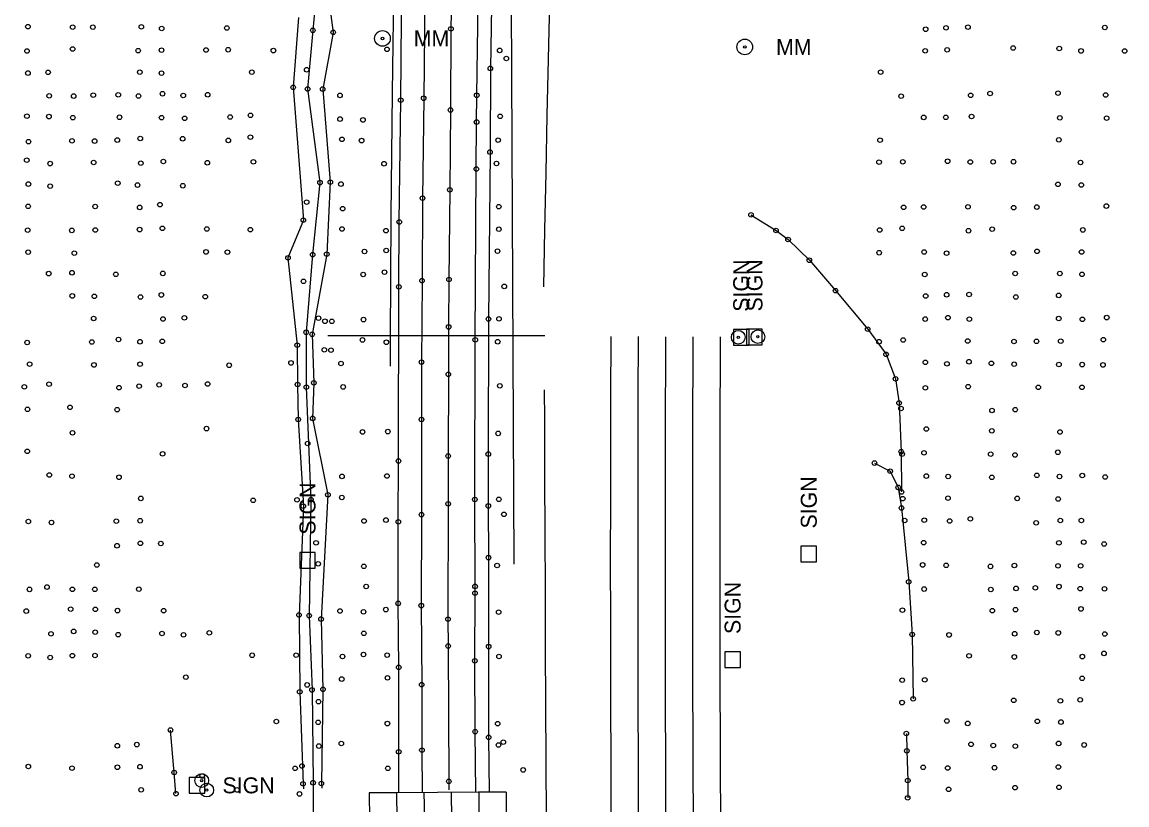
# Model space of a CAD drawing. Extents: x 20503438 to 20508873, y 7964251 to 7984667.
# Drawn here: x 20506380.3 to 20506865, y 7965196.2 to 7965539.7 of the extents above; entities that cross this region are included whole.
import ezdxf

# ---------------------------------------------------------------- set-up
doc = ezdxf.new("R2010")
doc.units = 0
for name, color, linetype in [('PhoSignTrussOverhead', 7, 'Continuous'), ('SurBreakLine', 7, 'Continuous'), ('SurDrainageArrowDown', 7, 'Continuous'), ('SurEdgeRoadPaved', 7, 'Continuous'), ('SurEdgeShoulderPaved', 7, 'Continuous'), ('SurGuardPost', 7, 'Continuous'), ('SurGuardRailCable', 7, 'Continuous'), ('SurPointsNonDTM', 7, 'Continuous'), ('SurRoadPoints', 7, 'Continuous'), ('SurSurveyPoints', 7, 'Continuous'), ('SurWetlands', 7, 'Continuous')]:
    doc.layers.add(name, color=color, linetype=linetype)

msp = doc.modelspace()

# ---------------------------------------------------------------- linework, layer by layer
at = {"layer": 'PhoSignTrussOverhead'}
msp.add_line((20506514.44, 7965402.17), (20506609.7, 7965402.17), dxfattribs=at)
at = {"layer": 'SurBreakLine'}
for points in [[(20506522.39, 7965700.71), (20506522, 7965700.32), (20506516.56, 7965699.39), (20506518.84, 7965688.49), (20506515.01, 7965666.88), (20506518.2, 7965645.46), (20506516.16, 7965620.24), (20506516.31, 7965594.85), (20506513.79, 7965556.99), (20506516.81, 7965535.24), (20506512.19, 7965510.34), (20506515.52, 7965469.48), (20506513.97, 7965437.92), (20506507.59, 7965402.71), (20506508.3, 7965381.45), (20506507.78, 7965365.83), (20506514.49, 7965332.27), (20506511.48, 7965277.77), (20506512.31, 7965246.93), (20506511.6, 7965205.59), (20506511.79, 7965203.63)], [(20506569.1, 7965572.92), (20506568.45, 7965536.8), (20506568.27, 7965501.17), (20506567.94, 7965466.14), (20506567.58, 7965426.78), (20506567.45, 7965405.97), (20506567.32, 7965385.16), (20506567.23, 7965349.31), (20506567.21, 7965328.34), (20506567.14, 7965277.73), (20506567.21, 7965265.93), (20506567.51, 7965206.56), (20506567.54, 7965202.77)], [(20506501.65, 7965541.77), (20506499.26, 7965511.13), (20506503.71, 7965452.81), (20506496.96, 7965436.26), (20506501.03, 7965397.95), (20506501.18, 7965380.68), (20506501.43, 7965365.34), (20506503.7, 7965327.33), (20506501.82, 7965279.54), (20506502.13, 7965245.82), (20506503.57, 7965205.44), (20506503.7, 7965203.31)]]:
    msp.add_lwpolyline(points, dxfattribs=at)
for radius, start, end in [(22877.31, 179.763399, 181.192225), (22865.31, 179.763399, 181.192225), (22971.31, 180.263424, 180.713399), (22959.31, 180.263424, 181.192225)]:
    msp.add_arc((20529527.68, 7965307.24), radius, start, end, dxfattribs=at)
at = {"layer": 'SurDrainageArrowDown'}
for points in [[(20506609.14, 7965423.53), (20506609.66, 7965448.52), (20506610.19, 7965473.52), (20506610.72, 7965498.73), (20506611.24, 7965523.51), (20506611.76, 7965548.5), (20506612.29, 7965573.49), (20506612.82, 7965598.63), (20506613.33, 7965623.29), (20506613.86, 7965648.48), (20506613.96, 7965653.23)], [(20506510.03, 7965559.76), (20506507.85, 7965536.13), (20506505.57, 7965510.38), (20506511, 7965469.31), (20506507.78, 7965437.68), (20506504.95, 7965403.63), (20506505.01, 7965379.53), (20506507.03, 7965330.13), (20506506.23, 7965279.25), (20506507.51, 7965246.68), (20506507.98, 7965205.94), (20506507.99, 7965183.58), (20506506.45, 7965157.25), (20506507.19, 7965112.35), (20506505.61, 7965065.42), (20506505.71, 7965016.95)], [(20506610.82, 7965065.24), (20506610.71, 7965090.24), (20506610.61, 7965115.23), (20506610.51, 7965140.23), (20506610.41, 7965165.23), (20506610.31, 7965190.23), (20506610.21, 7965215.23), (20506610.1, 7965240.23), (20506610, 7965265.23), (20506609.9, 7965290.23), (20506609.8, 7965315.23), (20506609.7, 7965340.23), (20506609.6, 7965365.23), (20506609.54, 7965378.43)]]:
    msp.add_lwpolyline(points, dxfattribs=at)
at = {"layer": 'SurEdgeRoadPaved'}
msp.add_line((20506580.61, 7965201.74), (20506544.61, 7965201.58), dxfattribs=at)
for points in [[(20506562.98, 7966069.12), (20506561.69, 7965956.65), (20506561.36, 7965927.21), (20506561.02, 7965904.12), (20506560.12, 7965843.51), (20506559.8, 7965821.05), (20506559.37, 7965785.5), (20506558.21, 7965668.14), (20506558.03, 7965647.17), (20506557.54, 7965608.72), (20506556.5, 7965506.31), (20506555.98, 7965462.45), (20506555.76, 7965426.25), (20506555.55, 7965390.53), (20506555.55, 7965365.32), (20506555.55, 7965323.6), (20506555.42, 7965283.68), (20506555.63, 7965249), (20506555.73, 7965220.22), (20506555.85, 7965201.63)], [(20506579.33, 7965201.74), (20506579.06, 7965228.35), (20506578.95, 7965259.46), (20506579.02, 7965289.12), (20506579.03, 7965292.09), (20506578.95, 7965330.25), (20506579.12, 7965400.3), (20506579.58, 7965475.25), (20506579.7, 7965495.86), (20506579.77, 7965507.64), (20506580.77, 7965579.04), (20506582.18, 7965713.39), (20506584.15, 7965857.73), (20506584.51, 7965883.12), (20506584.95, 7965922.01), (20506585.27, 7965953.21), (20506585.61, 7965985.81), (20506586.02, 7966017.66)]]:
    msp.add_lwpolyline(points, dxfattribs=at)
for centre, major_axis, start_param, end_param in [((20529528.35, 7965306.75), (16385.16, -15983.87), 3.910449, 3.935387), ((20529528.35, 7965306.75), (16358.96, -15959.17), 3.910476, 3.935414), ((20529528.36, 7965306.74), (16558.35, -15940.23), 3.912555, 3.928766), ((20529528.36, 7965306.74), (16528.72, -15919.1), 3.912787, 3.928998)]:
    msp.add_ellipse(centre, major_axis=major_axis, ratio=0.999988, start_param=start_param, end_param=end_param, dxfattribs=at)
at = {"layer": 'SurEdgeShoulderPaved'}
for p, q in [((20506544.61, 7965201.58), (20506532.61, 7965201.52)), ((20506592.61, 7965201.8), (20506580.61, 7965201.74))]:
    msp.add_line(p, q, dxfattribs=at)
for points in [[(20506545.59, 7965201.59), (20506545.55, 7965219.53), (20506545.56, 7965256.58), (20506545.28, 7965284.63), (20506545.36, 7965320.45), (20506545.43, 7965347.11), (20506545.59, 7965423.56), (20506545.77, 7965452.03), (20506546.43, 7965505.49), (20506546.86, 7965559.32), (20506548.13, 7965680.05), (20506548.89, 7965738.14), (20506549.41, 7965796.65), (20506550.26, 7965848.19), (20506551.65, 7965956.18), (20506552.19, 7965996.51), (20506552.57, 7966028.45), (20506552.68, 7966057.72)], [(20506592.19, 7966059.31), (20506591.79, 7966030.9), (20506591.18, 7965975.25), (20506590.93, 7965954.62), (20506589.59, 7965843.55), (20506588.16, 7965735.35), (20506587.68, 7965699.72), (20506587.42, 7965658.24), (20506587.16, 7965625.38), (20506586.88, 7965601.51), (20506586.38, 7965556.01), (20506585.73, 7965519.42), (20506585.6, 7965482.7), (20506584.9, 7965409.44), (20506584.81, 7965350.17), (20506584.84, 7965327.41), (20506584.92, 7965304.74), (20506584.98, 7965265.69), (20506584.99, 7965225.89), (20506585.23, 7965201.77)]]:
    msp.add_lwpolyline(points, dxfattribs=at)
for centre, major_axis, start_param, end_param in [((20529528.35, 7965306.75), (16351.94, -15949.18), 3.910378, 3.935316), ((20529528.36, 7965306.74), (16567.63, -15947.9), 3.912515, 3.928726), ((20529528.36, 7965306.74), (16522.29, -15908.48), 3.912648, 3.928859)]:
    msp.add_ellipse(centre, major_axis=major_axis, ratio=0.999988, start_param=start_param, end_param=end_param, dxfattribs=at)
at = {"layer": 'SurGuardPost'}
for points in [[(20506447.83, 7965201.15), (20506447.02, 7965210.45), (20506445.41, 7965229.05)], [(20506768.22, 7965227.55), (20506768.45, 7965219.95), (20506768.84, 7965206.91), (20506768.8, 7965199.29)]]:
    msp.add_lwpolyline(points, dxfattribs=at)
at = {"layer": 'SurGuardRailCable'}
for points in [[(20506596.16, 7965301.88), (20506594.34, 7965701.8), (20506594.71, 7965733.27), (20506595.45, 7965806.52), (20506596.03, 7965869.84), (20506597.23, 7965978.92), (20506600.18, 7966186.78), (20506601.51, 7966279.91), (20506601.63, 7966286.68)], [(20506544.5, 7965688.68), (20506544.37, 7965670.68), (20506544.23, 7965652.66), (20506544.02, 7965624.87), (20506543.77, 7965598.66), (20506543.59, 7965580.66), (20506543.41, 7965562.43), (20506542.7, 7965508.66), (20506542.13, 7965454.69), (20506541.73, 7965400.68), (20506541.77, 7965388.69)]]:
    msp.add_lwpolyline(points, dxfattribs=at)
at = {"layer": 'SurPointsNonDTM'}
for centre in [(20506592.77, 7965523.74), (20506505.14, 7965518.82), (20506505.14, 7965460.72), (20506700.06, 7965455.18), (20506711.06, 7965448.26), (20506716.34, 7965444.32), (20506725.67, 7965435.22), (20506503.78, 7965425.97), (20506591.83, 7965423.75), (20506737.13, 7965421.9), (20506751.27, 7965404.97), (20506759.33, 7965393.95), (20506498.27, 7965390.18), (20506763.44, 7965383.19), (20506765.03, 7965372.58), (20506505.61, 7965354.83), (20506765.93, 7965351.22), (20506754.26, 7965346.22), (20506761.15, 7965342.67), (20506764.62, 7965335.54), (20506766.12, 7965333.53), (20506591.69, 7965323.75), (20506766.09, 7965326.51), (20506509.29, 7965311.22), (20506769.25, 7965294.11), (20506770.8, 7965270.97), (20506505.4, 7965248.86), (20506771.22, 7965242.76), (20506445.41, 7965229.05), (20506768.22, 7965227.55), (20506591.41, 7965223.76), (20506768.45, 7965219.95), (20506503.13, 7965213.28), (20506447.02, 7965210.45), (20506459.31, 7965208.92), (20506474.59, 7965202.78), (20506768.84, 7965206.91), (20506447.83, 7965201.15), (20506502.01, 7965201.03), (20506768.8, 7965199.29)]:
    msp.add_circle(centre, 1, dxfattribs=at)
at = {"layer": 'SurRoadPoints'}
for points in [[(20506699.21, 7965401.42), (20506699.21, 7965401.42), (20506699.21, 7965404.85), (20506692.35, 7965404.85), (20506692.35, 7965397.99), (20506699.21, 7965397.99), (20506699.21, 7965401.42)], [(20506705.03, 7965401.56), (20506705.03, 7965401.56), (20506705.03, 7965404.99), (20506698.17, 7965404.99), (20506698.17, 7965398.13), (20506705.03, 7965398.13), (20506705.03, 7965401.56)], [(20506508.96, 7965303.6), (20506508.96, 7965303.6), (20506508.96, 7965307.03), (20506502.1, 7965307.03), (20506502.1, 7965300.17), (20506508.96, 7965300.17), (20506508.96, 7965303.6)], [(20506728.85, 7965306.3), (20506728.85, 7965306.3), (20506728.85, 7965309.73), (20506721.99, 7965309.73), (20506721.99, 7965302.87), (20506728.85, 7965302.87), (20506728.85, 7965306.3)], [(20506695.44, 7965260), (20506695.44, 7965260), (20506695.44, 7965263.43), (20506688.58, 7965263.43), (20506688.58, 7965256.57), (20506695.44, 7965256.57), (20506695.44, 7965260)], [(20506457.04, 7965201.37), (20506457.04, 7965201.37), (20506460.47, 7965201.37), (20506460.47, 7965208.23), (20506453.61, 7965208.23), (20506453.61, 7965201.37), (20506457.04, 7965201.37)]]:
    msp.add_lwpolyline(points, dxfattribs=at)
for centre, radius in [((20506538.42, 7965532.57), 3.43), ((20506538.42, 7965532.57), 0.571), ((20506697.35, 7965528.82), 3.43), ((20506697.35, 7965528.82), 0.571), ((20506694.48, 7965401.45), 3), ((20506703.08, 7965401.68), 3), ((20506703.08, 7965401.68), 0.5), ((20506694.48, 7965401.45), 0.5), ((20506459.14, 7965206.89), 3), ((20506461.32, 7965202.72), 3), ((20506459.14, 7965206.89), 0.5), ((20506461.32, 7965202.72), 0.5)]:
    msp.add_circle(centre, radius, dxfattribs=at)
at = {"layer": 'SurSurveyPoints'}
for centre in [(20506382.89, 7965537.71), (20506402.52, 7965537.53), (20506411.37, 7965537.53), (20506432.65, 7965537.68), (20506441.57, 7965536.91), (20506470.16, 7965537.17), (20506785.61, 7965537.21), (20506795.23, 7965537.54), (20506855.29, 7965537.39), (20506507.85, 7965536.13), (20506516.81, 7965535.24), (20506568.45, 7965536.8), (20506776.7, 7965536.59), (20506402.47, 7965527.94), (20506431.23, 7965527.18), (20506441.51, 7965527.4), (20506461.04, 7965527.47), (20506470.72, 7965527.6), (20506490.58, 7965527.23), (20506540.39, 7965527.8), (20506589.82, 7965527.32), (20506786.11, 7965527.55), (20506815.07, 7965528.36), (20506835.3, 7965528.15), (20506382.5, 7965527.04), (20506776.5, 7965527.12), (20506844.86, 7965527.08), (20506863.97, 7965527.07), (20506391.74, 7965517.69), (20506431.95, 7965517.75), (20506481.09, 7965517.75), (20506585.73, 7965519.42), (20506756.94, 7965517.75), (20506382.89, 7965517.37), (20506441.46, 7965517.34), (20506422.52, 7965507.84), (20506441.92, 7965508.29), (20506461.74, 7965507.86), (20506499.26, 7965511.13), (20506505.57, 7965510.38), (20506512.19, 7965510.34), (20506804.94, 7965508.39), (20506834.74, 7965508.55), (20506855.66, 7965507.75), (20506392.23, 7965507.39), (20506402.97, 7965507.27), (20506411.54, 7965507.67), (20506431.4, 7965507.3), (20506451.03, 7965507.54), (20506519.76, 7965507.56), (20506546.43, 7965505.49), (20506556.5, 7965506.31), (20506579.77, 7965507.64), (20506765.97, 7965507.23), (20506796.42, 7965507.59), (20506382.44, 7965498.45), (20506392.1, 7965498.27), (20506471.61, 7965498.09), (20506480.52, 7965498.84), (20506568.27, 7965501.17), (20506590.03, 7965498.4), (20506796.84, 7965498.31), (20506402.58, 7965497.82), (20506423.04, 7965497.98), (20506441.51, 7965497.79), (20506451.66, 7965497.5), (20506519.82, 7965497.18), (20506529.84, 7965496.81), (20506579.7, 7965495.86), (20506775.85, 7965497.91), (20506785.54, 7965497.94), (20506835.57, 7965497.71), (20506856.09, 7965497.57), (20506432.16, 7965488.68), (20506450.79, 7965488.55), (20506480.48, 7965489.24), (20506383.13, 7965487.25), (20506402.22, 7965487.63), (20506412.14, 7965487.53), (20506422.07, 7965487.96), (20506470.82, 7965487.82), (20506520.63, 7965488.28), (20506529.26, 7965487.74), (20506589.14, 7965487.95), (20506756.69, 7965487.94), (20506835.11, 7965488.07), (20506382.36, 7965479.14), (20506585.6, 7965482.7), (20506786.32, 7965478.68), (20506392.62, 7965477.64), (20506411.74, 7965478.14), (20506432.39, 7965477.81), (20506442.3, 7965478.54), (20506461.57, 7965478.01), (20506481.8, 7965478.41), (20506539.12, 7965477.57), (20506579.58, 7965475.25), (20506588.44, 7965477.7), (20506756.26, 7965478.29), (20506766.65, 7965478.41), (20506796.25, 7965478.34), (20506806.31, 7965478.39), (20506815.23, 7965478.45), (20506844.64, 7965478.15), (20506422.28, 7965469.05), (20506511, 7965469.31), (20506515.52, 7965469.48), (20506383.11, 7965468.66), (20506392.63, 7965467.72), (20506430.97, 7965468.21), (20506450.83, 7965467.92), (20506520.19, 7965468.65), (20506567.94, 7965466.14), (20506834.71, 7965468.54), (20506845, 7965468.25), (20506440.78, 7965459.64), (20506555.98, 7965462.45), (20506383.01, 7965458.87), (20506412.4, 7965458.83), (20506431.92, 7965458.41), (20506520.93, 7965457.88), (20506589.43, 7965458.73), (20506767, 7965458.46), (20506775.81, 7965458.58), (20506795.28, 7965458.65), (20506815.31, 7965458.32), (20506825.43, 7965458.57), (20506855.98, 7965459.01), (20506503.71, 7965452.81), (20506545.77, 7965452.03), (20506382.78, 7965448.42), (20506402.15, 7965448.32), (20506412.43, 7965448.49), (20506431.88, 7965448.68), (20506441.88, 7965449.23), (20506461.38, 7965448.92), (20506480.44, 7965448.66), (20506520.68, 7965448.95), (20506539.92, 7965448.2), (20506589.44, 7965448.84), (20506756.55, 7965448.51), (20506766.38, 7965449.23), (20506795.46, 7965448.18), (20506805.87, 7965448.86), (20506845.63, 7965448.54), (20506383.01, 7965438.77), (20506403.24, 7965438.34), (20506461.04, 7965438.89), (20506470.4, 7965438.78), (20506496.96, 7965436.26), (20506507.78, 7965437.68), (20506513.97, 7965437.92), (20506530.52, 7965439.09), (20506540.06, 7965439.51), (20506588.88, 7965439.2), (20506756.3, 7965438.53), (20506776.03, 7965438.84), (20506785.88, 7965438.31), (20506815.16, 7965438.43), (20506825.57, 7965439.13), (20506845.09, 7965438.87), (20506392.03, 7965429.37), (20506402.2, 7965429.75), (20506421.43, 7965429.05), (20506442.05, 7965429.46), (20506529.97, 7965429), (20506539.32, 7965430.02), (20506555.76, 7965426.25), (20506567.58, 7965426.78), (20506776.28, 7965428.97), (20506815.98, 7965429.4), (20506835.56, 7965429.42), (20506845.25, 7965429.05), (20506545.59, 7965423.56), (20506402.34, 7965419.57), (20506412.03, 7965419.37), (20506432.25, 7965419.08), (20506441.42, 7965420.01), (20506460.68, 7965419.23), (20506776.72, 7965419.53), (20506785.89, 7965420.1), (20506795.73, 7965420.2), (20506816.23, 7965419.1), (20506835.06, 7965419.8), (20506411.72, 7965409.69), (20506442.15, 7965409.47), (20506451.53, 7965409.97), (20506510.36, 7965409.82), (20506513.17, 7965408.45), (20506516.2, 7965408.44), (20506530.11, 7965409.18), (20506584.9, 7965409.44), (20506589.53, 7965409.5), (20506776.5, 7965409.42), (20506786.46, 7965410.03), (20506795.87, 7965409.35), (20506835.08, 7965409.64), (20506845.46, 7965409.29), (20506856.13, 7965410.06), (20506504.95, 7965403.63), (20506507.59, 7965402.71), (20506567.45, 7965405.97), (20506382.55, 7965399.13), (20506410.93, 7965399.33), (20506422.61, 7965400.47), (20506432.04, 7965399.47), (20506441.82, 7965399.64), (20506501.03, 7965397.95), (20506529.66, 7965400.27), (20506540.11, 7965399.24), (20506579.12, 7965400.3), (20506588.97, 7965399.47), (20506756.25, 7965399.46), (20506766.84, 7965400.24), (20506795.15, 7965399.8), (20506815.44, 7965399.58), (20506825.31, 7965399.64), (20506835.95, 7965399.7), (20506854.63, 7965400.36), (20506512.89, 7965395.9), (20506515.83, 7965395.79), (20506383.64, 7965389.64), (20506411.83, 7965389.29), (20506432.09, 7965389.6), (20506471.16, 7965389.14), (20506520.23, 7965389.94), (20506555.55, 7965390.53), (20506776.53, 7965390.45), (20506786.01, 7965389.8), (20506795.66, 7965390.69), (20506805.54, 7965390), (20506815.53, 7965389.6), (20506835.14, 7965389.48), (20506845.35, 7965389.44), (20506854.5, 7965389.3), (20506567.32, 7965385.16), (20506381.33, 7965379.67), (20506392.16, 7965380.83), (20506422.86, 7965379.33), (20506431.66, 7965379.96), (20506440.47, 7965380.55), (20506451.8, 7965380.26), (20506461.69, 7965380.93), (20506501.18, 7965380.68), (20506505.01, 7965379.53), (20506508.3, 7965381.45), (20506521.16, 7965379.63), (20506589.89, 7965380.12), (20506776.55, 7965379.22), (20506795.35, 7965379.77), (20506826.14, 7965379.45), (20506845.23, 7965379.46), (20506382.71, 7965369.8), (20506401.33, 7965370.69), (20506422.02, 7965369.65), (20506765.87, 7965370.15), (20506805.79, 7965369.32), (20506815.98, 7965369.67), (20506501.43, 7965365.34), (20506507.78, 7965365.83), (20506555.55, 7965365.32), (20506402.42, 7965359.48), (20506461.21, 7965361.35), (20506529.68, 7965359.89), (20506540.77, 7965360.03), (20506589.17, 7965359.24), (20506776.98, 7965361.16), (20506805.72, 7965360.37), (20506835.61, 7965359.87), (20506382.59, 7965351.38), (20506441.95, 7965350.25), (20506567.23, 7965349.31), (20506584.81, 7965350.17), (20506766.35, 7965350.15), (20506775.94, 7965350.7), (20506805.23, 7965350.13), (20506815.88, 7965349.75), (20506834.67, 7965350.96), (20506545.43, 7965347.11), (20506392.24, 7965341.01), (20506402.22, 7965340.49), (20506422.83, 7965340), (20506520.66, 7965340.37), (20506540.37, 7965340.55), (20506776.99, 7965340.51), (20506786.55, 7965340.32), (20506805.72, 7965339.97), (20506825.44, 7965340.83), (20506835.39, 7965340.31), (20506845.38, 7965340.74), (20506855.43, 7965340.09), (20506432.41, 7965330.71), (20506481.68, 7965329.89), (20506500.92, 7965330.07), (20506507.03, 7965330.13), (20506514.49, 7965332.27), (20506520.59, 7965331.14), (20506578.95, 7965330.25), (20506589.45, 7965330.33), (20506766.63, 7965330.58), (20506786.47, 7965330.82), (20506816.86, 7965330.72), (20506834.83, 7965330.46), (20506503.7, 7965327.33), (20506555.55, 7965323.6), (20506567.21, 7965328.34), (20506584.84, 7965327.41), (20506383.07, 7965320.6), (20506393.23, 7965320.17), (20506421.65, 7965320.71), (20506432.12, 7965320.91), (20506530.34, 7965320.81), (20506539.93, 7965321.21), (20506545.36, 7965320.45), (20506767.5, 7965321.01), (20506776.08, 7965321.14), (20506787.21, 7965320.82), (20506796.3, 7965321.76), (20506825.17, 7965320.02), (20506835.76, 7965321.02), (20506845, 7965321.01), (20506422, 7965309.94), (20506432.24, 7965311.02), (20506441.18, 7965310.91), (20506775.82, 7965311.29), (20506835.14, 7965311.21), (20506846.04, 7965311.54), (20506855.01, 7965310.73), (20506584.92, 7965304.74), (20506413.11, 7965301.48), (20506510.21, 7965302), (20506530.26, 7965300.93), (20506588.69, 7965301.25), (20506775.39, 7965301.52), (20506785.7, 7965301.34), (20506805.13, 7965300.88), (20506815.63, 7965301.3), (20506834.73, 7965301.13), (20506844.67, 7965301.12), (20506383.56, 7965290.78), (20506391.25, 7965291.81), (20506402.4, 7965290.81), (20506412.26, 7965290.83), (20506431.55, 7965290.91), (20506531.28, 7965292.06), (20506579.03, 7965292.09), (20506776.05, 7965290.92), (20506805.27, 7965290.72), (20506816.36, 7965291.21), (20506824.82, 7965291.48), (20506835.19, 7965292.01), (20506844.5, 7965291.12), (20506855.12, 7965291.05), (20506579.02, 7965289.12), (20506382.15, 7965281.28), (20506401.64, 7965282.13), (20506412.47, 7965282.02), (20506422.2, 7965281.49), (20506442.45, 7965281.45), (20506519.79, 7965281.31), (20506530.11, 7965280.96), (20506539.89, 7965281.92), (20506545.28, 7965284.63), (20506555.42, 7965283.68), (20506589.37, 7965280.78), (20506766.49, 7965281.68), (20506805.94, 7965281.43), (20506816.09, 7965281.87), (20506844.85, 7965282.22), (20506501.82, 7965279.54), (20506506.23, 7965279.25), (20506511.48, 7965277.77), (20506567.14, 7965277.73), (20506393, 7965271.3), (20506402.95, 7965272.35), (20506412.41, 7965272.04), (20506422.48, 7965270.93), (20506441.72, 7965271.41), (20506451.11, 7965270.85), (20506462.45, 7965271.74), (20506530.26, 7965271.5), (20506786.96, 7965270.8), (20506815.73, 7965271.33), (20506825.44, 7965271.9), (20506834.85, 7965271.68), (20506855.26, 7965271.19), (20506567.21, 7965265.93), (20506584.98, 7965265.69), (20506382.98, 7965261.65), (20506392.67, 7965260.89), (20506402.4, 7965261.69), (20506412.3, 7965261.8), (20506481.27, 7965261.89), (20506500.53, 7965261.93), (20506520.87, 7965261.33), (20506530.08, 7965262.19), (20506540.48, 7965261.95), (20506589.52, 7965261.33), (20506795.74, 7965261.64), (20506815.61, 7965261.15), (20506845.43, 7965261.3), (20506854.9, 7965262.7), (20506545.56, 7965256.58), (20506578.95, 7965259.46), (20506452.16, 7965252.29), (20506520.54, 7965251.44), (20506540.6, 7965251.95), (20506766.41, 7965250.95), (20506776.29, 7965251.11), (20506845.33, 7965251.77), (20506507.51, 7965246.68), (20506512.31, 7965246.93), (20506555.63, 7965249), (20506502.13, 7965245.82), (20506510.36, 7965241.54), (20506815.33, 7965242.11), (20506835.81, 7965241.89), (20506844.46, 7965242.33), (20506766.35, 7965241.12), (20506491.86, 7965232.82), (20506510.21, 7965232.47), (20506540.58, 7965231.9), (20506588.93, 7965231.84), (20506785.98, 7965233.04), (20506795.16, 7965231.97), (20506825.7, 7965232.87), (20506836.02, 7965232.56), (20506579.06, 7965228.35), (20506422.11, 7965222.17), (20506430.65, 7965222.68), (20506510.51, 7965222.02), (20506520.36, 7965223.15), (20506584.99, 7965225.89), (20506589.29, 7965222.5), (20506796.62, 7965222.78), (20506806.34, 7965222.27), (20506816.05, 7965221.98), (20506835, 7965223.2), (20506846.23, 7965222.54), (20506545.55, 7965219.53), (20506555.73, 7965220.22), (20506383.07, 7965213.04), (20506402.21, 7965212.35), (20506422.14, 7965212.73), (20506432.04, 7965212.96), (20506500.09, 7965212.27), (20506540.78, 7965212.28), (20506775.62, 7965212.69), (20506786.38, 7965212.43), (20506806.87, 7965212.53), (20506834.92, 7965212.83), (20506600.13, 7965211.56), (20506432.58, 7965202.85), (20506503.57, 7965205.44), (20506507.98, 7965205.94), (20506511.6, 7965205.59), (20506567.51, 7965206.56), (20506786.75, 7965203.04), (20506815.91, 7965203.79), (20506835.2, 7965203.93)]:
    msp.add_circle(centre, 1, dxfattribs=at)
at = {"layer": 'SurWetlands'}
for points in [[(20506700.06, 7965455.18), (20506711.06, 7965448.26), (20506716.34, 7965444.32), (20506725.67, 7965435.22), (20506737.13, 7965421.9), (20506751.27, 7965404.97), (20506759.33, 7965393.95), (20506763.44, 7965383.19), (20506765.03, 7965372.58), (20506765.93, 7965351.22), (20506766.12, 7965333.53)], [(20506754.26, 7965346.22), (20506761.15, 7965342.67), (20506764.62, 7965335.54), (20506766.09, 7965326.51), (20506769.25, 7965294.11), (20506770.8, 7965270.97), (20506771.22, 7965242.76)]]:
    msp.add_lwpolyline(points, dxfattribs=at)

# ---------------------------------------------------------------- texts
at = {"layer": 'SurRoadPoints'}
for s, rotation, p in [('MM', 360, (20506552.13, 7965529.08)), ('MM', 360, (20506711.06, 7965525.32)), ('SIGN', 90, (20506699.28, 7965412.63)), ('SIGN', 90, (20506705.1, 7965412.77)), ('SIGN', 90, (20506728.92, 7965317.51)), ('SIGN', 90, (20506509.03, 7965314.81)), ('SIGN', 90, (20506695.51, 7965271.21)), ('SIGN', 360, (20506468.25, 7965201.3))]:
    msp.add_text(s, height=6.995, rotation=rotation, dxfattribs=at).set_placement(p)

doc.saveas('drawing.dxf')
